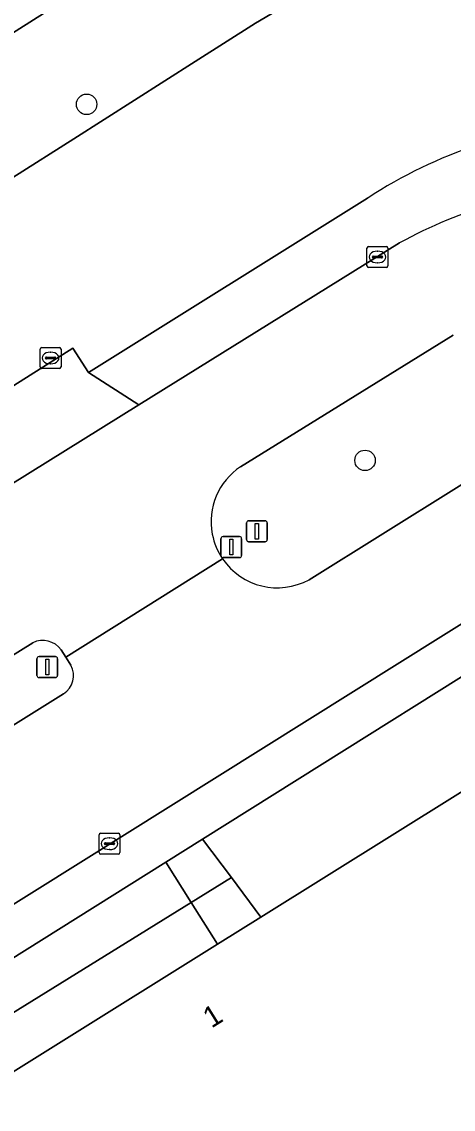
# Model space of a CAD drawing. Extents: x 158455 to 159797, y 387218 to 388672.
# Drawn here: x 158521.8 to 158542.4, y 387842.6 to 387894.7 of the extents above; entities that cross this region are included whole.
import ezdxf

# ---------------------------------------------------------------- set-up
doc = ezdxf.new("R2010")
doc.units = 0
for name, color, linetype in [('IMGEO_Berm_groen', 7, 'Continuous'), ('IMGEO_Boom', 7, 'Continuous'), ('IMGEO_Erf', 7, 'Continuous'), ('IMGEO_Groenvoorziening', 7, 'Continuous'), ('IMGEO_Kolk', 7, 'Continuous'), ('IMGEO_Lichtmast', 7, 'Continuous'), ('IMGEO_Pand', 7, 'Continuous'), ('IMGEO_Pand_nummerreeks', 7, 'Continuous'), ('IMGEO_Rijbaan_lokaal_gesloten', 7, 'Continuous'), ('IMGEO_Verkeersbordpaal', 7, 'Continuous'), ('IMGEO_Voetpad_open', 7, 'Continuous')]:
    doc.layers.add(name, color=color, linetype=linetype)

msp = doc.modelspace()

# ---------------------------------------------------------------- linework, layer by layer
at = {"layer": 'IMGEO_Berm_groen'}
for points in [[(158542.403, 387879.683), (158532.227, 387873.38)], [(158535.505, 387867.972), (158546.077, 387874.574)], [(158522.28, 387864.951), (158479.024, 387838.051)], [(158524.1, 387863.877), (158523.859, 387864.256), (158523.635, 387864.61)], [(158480.509, 387835.487), (158523.75, 387862.509)]]:
    msp.add_lwpolyline(points, dxfattribs=at)
for centre, radius, start, end in [((158533.984, 387870.745), 3.167, 123.6988, 190.7768), ((158533.982, 387870.747), 3.165, 190.8167, 214.1962), ((158533.982, 387870.747), 3.165, 214.1921, 298.7599), ((158522.761, 387864.002), 1.064, 34.856, 116.8925), ((158523.205, 387863.377), 1.025, 302.1274, 29.1703)]:
    msp.add_arc(centre, radius, start, end, dxfattribs=at)
at = {"layer": 'IMGEO_Boom'}
for centre in [(158524.858, 387890.725), (158538.181, 387873.683)]:
    msp.add_circle(centre, 0.489, dxfattribs=at)
at = {"layer": 'IMGEO_Erf'}
msp.add_lwpolyline([(158535.835, 387896.338), (158532.941, 387894.608), (158530.053, 387892.77), (158527.156, 387890.928), (158524.238, 387889.072), (158521.319, 387887.219), (158513.704, 387882.37), (158514.815, 387880.615), (158518.14, 387875.366), (158518.531, 387875.474), (158524.198, 387879.051), (158524.955, 387877.885), (158538.307, 387886.237)], dxfattribs=at)
msp.add_arc((158550.642, 387867.419), 22.5, 93.2961, 123.2434, dxfattribs=at)
at = {"layer": 'IMGEO_Groenvoorziening'}
msp.add_lwpolyline([(158488.574, 387883.891), (158493.308, 387876.386), (158500, 387880.63), (158536.681, 387903.888), (158589.704, 387936.796), (158585.207, 387943.981), (158555.076, 387925.231), (158500, 387890.959)], close=True, dxfattribs=at)
msp.add_lwpolyline([(158536.681, 387903.888), (158500, 387880.63), (158493.308, 387876.386), (158496.607, 387870.873), (158497.879, 387868.851), (158514.948, 387872.022), (158518.78, 387874.449), (158519.038, 387874.618), (158518.531, 387875.474), (158518.14, 387875.366), (158514.815, 387880.615), (158513.704, 387882.37), (158521.319, 387887.219), (158524.238, 387889.072), (158527.156, 387890.928), (158530.053, 387892.77), (158532.941, 387894.608), (158535.835, 387896.338)], dxfattribs=at)
at = {"layer": 'IMGEO_Kolk'}
for p, q in [((158538.275, 387882.991), (158538.275, 387883.843)), ((158538.35, 387883.917), (158539.202, 387883.917)), ((158538.534, 387883.411), (158538.534, 387883.423)), ((158538.577, 387883.46), (158538.975, 387883.46)), ((158538.763, 387883.697), (158538.788, 387883.697)), ((158539.018, 387883.423), (158539.018, 387883.411)), ((158539.276, 387883.843), (158539.276, 387882.991)), ((158539.202, 387882.917), (158538.35, 387882.917)), ((158538.972, 387883.374), (158538.574, 387883.374)), ((158538.786, 387883.137), (158538.761, 387883.137)), ((158522.633, 387878.157), (158522.633, 387879.009)), ((158522.708, 387879.083), (158523.56, 387879.083)), ((158523.121, 387878.863), (158523.146, 387878.863)), ((158523.634, 387879.009), (158523.634, 387878.157)), ((158522.892, 387878.577), (158522.892, 387878.589)), ((158523.33, 387878.54), (158522.932, 387878.54)), ((158522.935, 387878.626), (158523.333, 387878.626)), ((158523.144, 387878.303), (158523.119, 387878.303)), ((158523.376, 387878.589), (158523.376, 387878.577)), ((158523.56, 387878.083), (158522.708, 387878.083)), ((158525.528, 387855.835), (158526.38, 387855.835)), ((158525.453, 387854.909), (158525.453, 387855.761)), ((158525.712, 387855.329), (158525.712, 387855.341)), ((158525.755, 387855.378), (158526.153, 387855.378)), ((158525.941, 387855.615), (158525.966, 387855.615)), ((158526.196, 387855.341), (158526.196, 387855.329)), ((158526.454, 387855.761), (158526.454, 387854.909)), ((158526.38, 387854.835), (158525.528, 387854.835)), ((158526.15, 387855.292), (158525.752, 387855.292)), ((158525.964, 387855.055), (158525.939, 387855.055))]:
    msp.add_line(p, q, dxfattribs=at)
for points in [[(158538.275, 387882.991), (158538.275, 387883.843)], [(158538.35, 387883.917), (158539.202, 387883.917)], [(158539.276, 387883.843), (158539.276, 387882.991)], [(158539.202, 387882.917), (158538.35, 387882.917)], [(158522.633, 387878.157), (158522.633, 387879.009)], [(158522.708, 387879.083), (158523.56, 387879.083)], [(158523.634, 387879.009), (158523.634, 387878.157)], [(158523.56, 387878.083), (158522.708, 387878.083)], [(158525.528, 387855.835), (158526.38, 387855.835)], [(158525.453, 387854.909), (158525.453, 387855.761)], [(158526.454, 387855.761), (158526.454, 387854.909)], [(158526.38, 387854.835), (158525.528, 387854.835)]]:
    msp.add_lwpolyline(points, dxfattribs=at)
for centre, radius, start, end in [((158538.352, 387883.841), 0.0765, 91.552, 178.448), ((158538.352, 387883.841), 0.0765, 91.552, 178.448), ((158538.574, 387883.42), 0.0403, 85.8775, 175.7526), ((158538.571, 387883.41), 0.0366, 178.938, 274.7102), ((158538.975, 387883.417), 0.043, 264.8664, 352.4533), ((158538.979, 387883.422), 0.0386, 1.7309, 96.639), ((158539.2, 387883.841), 0.0765, 1.552, 88.448), ((158539.2, 387883.841), 0.0765, 1.552, 88.448), ((158538.352, 387882.993), 0.0765, 181.552, 268.448), ((158538.352, 387882.993), 0.0765, 181.552, 268.448), ((158539.2, 387882.993), 0.0765, 271.552, 358.448), ((158539.2, 387882.993), 0.0765, 271.552, 358.448), ((158522.71, 387879.007), 0.0765, 91.552, 178.448), ((158522.71, 387879.007), 0.0765, 91.552, 178.448), ((158523.558, 387879.007), 0.0765, 1.552, 88.448), ((158523.558, 387879.007), 0.0765, 1.552, 88.448), ((158522.932, 387878.586), 0.0403, 85.8775, 175.7526), ((158522.929, 387878.576), 0.0366, 178.938, 274.7102), ((158523.333, 387878.583), 0.043, 264.8664, 352.4533), ((158523.337, 387878.588), 0.0386, 1.7309, 96.639), ((158522.71, 387878.159), 0.0765, 181.552, 268.448), ((158522.71, 387878.159), 0.0765, 181.552, 268.448), ((158523.558, 387878.159), 0.0765, 271.552, 358.448), ((158523.558, 387878.159), 0.0765, 271.552, 358.448), ((158525.53, 387855.759), 0.0765, 91.552, 178.448), ((158525.53, 387855.759), 0.0765, 91.552, 178.448), ((158526.378, 387855.759), 0.0765, 1.552, 88.448), ((158526.378, 387855.759), 0.0765, 1.552, 88.448), ((158525.752, 387855.338), 0.0403, 85.8775, 175.7526), ((158525.749, 387855.328), 0.0366, 178.938, 274.7102), ((158526.153, 387855.335), 0.043, 264.8664, 352.4533), ((158526.157, 387855.34), 0.0386, 1.7309, 96.639), ((158525.53, 387854.911), 0.0765, 181.552, 268.448), ((158525.53, 387854.911), 0.0765, 181.552, 268.448), ((158526.378, 387854.911), 0.0765, 271.552, 358.448), ((158526.378, 387854.911), 0.0765, 271.552, 358.448)]:
    msp.add_arc(centre, radius, start, end, dxfattribs=at)
for centre, major_axis, ratio, start_param, end_param in [((158538.762, 387883.417), (-0.387, 0.002), 0.722429, 4.712389, 7.853982), ((158538.787, 387883.417), (-0.39, 0.002), 0.717154, 1.570796, 4.712389), ((158523.12, 387878.583), (-0.387, 0.002), 0.722429, 4.712389, 7.853982), ((158523.145, 387878.583), (-0.39, 0.002), 0.717154, 1.570796, 4.712389), ((158525.94, 387855.335), (-0.387, 0.002), 0.722429, 4.712389, 7.853982), ((158525.965, 387855.335), (-0.39, 0.002), 0.717154, 1.570796, 4.712389)]:
    msp.add_ellipse(centre, major_axis=major_axis, ratio=ratio, start_param=start_param, end_param=end_param, dxfattribs=at)
at = {"layer": 'IMGEO_Lichtmast'}
for p, q in [((158532.511, 387869.891), (158532.511, 387870.691)), ((158532.511, 387870.691), (158532.511, 387869.891)), ((158532.611, 387870.791), (158533.401, 387870.791)), ((158533.401, 387870.791), (158532.611, 387870.791)), ((158533.501, 387870.691), (158533.501, 387869.891)), ((158533.501, 387869.891), (158533.501, 387870.691)), ((158533.401, 387869.791), (158532.611, 387869.791)), ((158532.611, 387869.791), (158533.401, 387869.791))]:
    msp.add_line(p, q, dxfattribs=at)
msp.add_lwpolyline([(158532.931, 387870.666), (158533.081, 387870.666), (158533.081, 387869.916), (158532.931, 387869.916), (158532.931, 387870.666)], dxfattribs=at)
for centre, start, end in [((158532.611, 387870.691), 90, 180), ((158532.611, 387870.691), 90, 180), ((158533.401, 387870.691), 0, 90), ((158533.401, 387870.691), 360, 90), ((158532.611, 387869.891), 180, 270), ((158532.611, 387869.891), 180, 270), ((158533.401, 387869.891), 270, 0), ((158533.401, 387869.891), 270, 0)]:
    msp.add_arc(centre, 0.1, start, end, dxfattribs=at)
at = {"layer": 'IMGEO_Pand'}
msp.add_lwpolyline([(158590.88, 387815.701), (158566.375, 387854.935), (158566.298, 387855.058), (158558.463, 387867.603), (158533.202, 387851.826), (158531.124, 387850.528), (158499.908, 387831.032), (158500, 387830.885), (158507.802, 387818.394), (158509.51, 387815.659), (158509.563, 387815.483), (158512.249, 387806.568), (158519.071, 387800.209), (158520.945, 387797.209), (158523.788, 387788.298), (158530.633, 387781.857), (158540.227, 387766.495), (158543.85, 387768.758), (158598.774, 387803.062), (158591.008, 387815.497)], close=True, dxfattribs=at)
at = {"layer": 'IMGEO_Rijbaan_lokaal_gesloten'}
for points in [[(158539.837, 387884.088), (158527.354, 387876.349), (158520.321, 387871.964), (158518.654, 387870.921), (158511.48, 387866.466), (158475.023, 387843.917), (158479.024, 387838.051), (158522.28, 387864.951)], [(158532.227, 387873.38), (158542.403, 387879.683)], [(158546.077, 387874.574), (158535.505, 387867.972)], [(158487.791, 387830.968), (158490.261, 387832.911), (158491.941, 387834.021), (158548.459, 387869.401)], [(158523.635, 387864.61), (158523.859, 387864.256), (158531.364, 387868.968)], [(158531.364, 387868.968), (158523.859, 387864.256), (158524.1, 387863.877)], [(158523.75, 387862.509), (158480.509, 387835.487), (158483.221, 387831.039), (158484.87, 387832.045)]]:
    msp.add_lwpolyline(points, dxfattribs=at)
for centre, radius, start, end in [((158549.965, 387865.982), 20.746, 91.6308, 119.2228), ((158533.984, 387870.745), 3.167, 123.6988, 190.7768), ((158533.982, 387870.747), 3.165, 190.8167, 214.1962), ((158533.982, 387870.747), 3.165, 214.1921, 298.7599), ((158522.761, 387864.002), 1.064, 34.856, 116.8925), ((158523.205, 387863.377), 1.025, 302.1274, 29.1703)]:
    msp.add_arc(centre, radius, start, end, dxfattribs=at)
at = {"layer": 'IMGEO_Verkeersbordpaal'}
for p, q in [((158531.287, 387869.131), (158531.287, 387869.931)), ((158531.287, 387869.931), (158531.287, 387869.131)), ((158531.387, 387870.031), (158532.177, 387870.031)), ((158532.177, 387870.031), (158531.387, 387870.031)), ((158532.277, 387869.931), (158532.277, 387869.131)), ((158532.277, 387869.131), (158532.277, 387869.931)), ((158532.177, 387869.031), (158531.387, 387869.031)), ((158531.387, 387869.031), (158532.177, 387869.031)), ((158522.479, 387863.389), (158522.479, 387864.189)), ((158522.479, 387864.189), (158522.479, 387863.389)), ((158522.579, 387864.289), (158523.369, 387864.289)), ((158523.369, 387864.289), (158522.579, 387864.289)), ((158523.469, 387864.189), (158523.469, 387863.389)), ((158523.469, 387863.389), (158523.469, 387864.189)), ((158523.369, 387863.289), (158522.579, 387863.289)), ((158522.579, 387863.289), (158523.369, 387863.289))]:
    msp.add_line(p, q, dxfattribs=at)
for points in [[(158531.707, 387869.906), (158531.857, 387869.906), (158531.857, 387869.156), (158531.707, 387869.156), (158531.707, 387869.906)], [(158522.899, 387864.164), (158523.049, 387864.164), (158523.049, 387863.414), (158522.899, 387863.414), (158522.899, 387864.164)]]:
    msp.add_lwpolyline(points, dxfattribs=at)
for centre, start, end in [((158531.387, 387869.931), 90, 180), ((158531.387, 387869.931), 90, 180), ((158532.177, 387869.931), 0, 90), ((158532.177, 387869.931), 360, 90), ((158531.387, 387869.131), 180, 270), ((158531.387, 387869.131), 180, 270), ((158532.177, 387869.131), 270, 0), ((158532.177, 387869.131), 270, 0), ((158522.579, 387864.189), 90, 180), ((158522.579, 387864.189), 90, 180), ((158523.369, 387864.189), 0, 90), ((158523.369, 387864.189), 360, 90), ((158522.579, 387863.389), 180, 270), ((158522.579, 387863.389), 180, 270), ((158523.369, 387863.389), 270, 0), ((158523.369, 387863.389), 270, 0)]:
    msp.add_arc(centre, 0.1, start, end, dxfattribs=at)
at = {"layer": 'IMGEO_Voetpad_open'}
for points in [[(158538.307, 387886.237), (158524.955, 387877.885), (158527.354, 387876.349), (158539.837, 387884.088)], [(158549.075, 387868.445), (158548.459, 387869.401), (158491.941, 387834.021), (158490.261, 387832.911), (158487.791, 387830.968)], [(158528.645, 387854.447), (158530.406, 387855.551), (158549.596, 387867.589)], [(158549.596, 387867.589), (158530.406, 387855.551), (158531.787, 387853.712), (158533.202, 387851.826), (158558.463, 387867.603), (158566.298, 387855.058), (158566.375, 387854.935)], [(158487.022, 387830.231), (158488.184, 387829.067), (158528.645, 387854.447)]]:
    msp.add_lwpolyline(points, dxfattribs=at)
for points in [[(158519.038, 387874.618), (158518.78, 387874.449), (158520.321, 387871.964), (158527.354, 387876.349), (158524.955, 387877.885), (158524.198, 387879.051), (158518.531, 387875.474)], [(158529.863, 387852.521), (158531.787, 387853.712), (158530.406, 387855.551), (158528.645, 387854.447)], [(158528.645, 387854.447), (158488.184, 387829.067), (158489.044, 387827.172), (158493.862, 387830.238), (158529.863, 387852.521)], [(158531.124, 387850.528), (158533.202, 387851.826), (158531.787, 387853.712), (158529.863, 387852.521)], [(158529.863, 387852.521), (158493.862, 387830.238), (158494.797, 387828.77), (158499.486, 387831.645), (158499.908, 387831.032), (158531.124, 387850.528)]]:
    msp.add_lwpolyline(points, close=True, dxfattribs=at)
for centre, radius, start, end in [((158550.642, 387867.419), 22.5, 93.2961, 123.2434), ((158549.965, 387865.982), 20.746, 91.6308, 119.2228)]:
    msp.add_arc(centre, radius, start, end, dxfattribs=at)

# ---------------------------------------------------------------- texts
at = {"layer": 'IMGEO_Pand_nummerreeks'}
msp.add_text('1', height=1, rotation=31.9868, dxfattribs=at).set_placement((158530.832, 387846.479))

doc.saveas('drawing.dxf')
